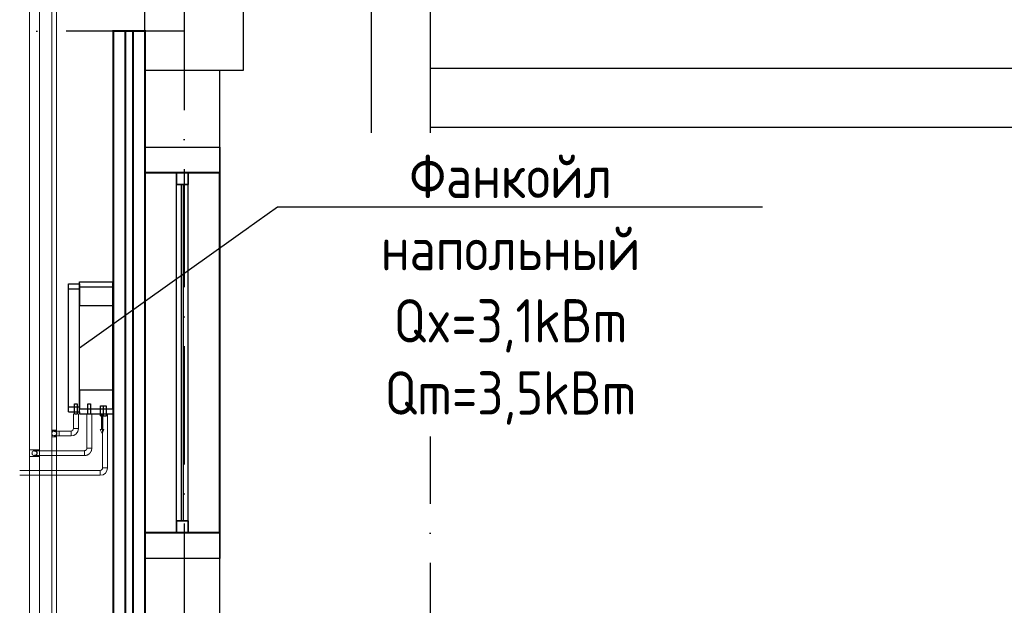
# Model space of a CAD drawing. Header units: millimetres. Extents: x 9824119 to 13672909, y -72394 to 462135.
# Tile 451 of 656: x 10305598 to 10310604, y 4150 to 7126. Entities that reach past the tile are written whole.
import ezdxf
from ezdxf import colors
from ezdxf.entities.mleader import LeaderData, LeaderLine
from ezdxf.math import Vec2, Vec3

# ---------------------------------------------------------------- set-up
doc = ezdxf.new("R2010")
doc.units = ezdxf.units.MM
for name, pattern in [('ACAD_ISO10W100', [18, 12, -3, 0, -3]), ('Hidden', [3, 2, -1]), ('UnderFloor', [7.5, 6, -1.5])]:
    doc.linetypes.add(name, pattern=pattern)
for name, color, linetype in [('MAGI_GENERAL', 7, 'Continuous'), ('PIPE-H1', 7, 'Continuous'), ('PIPE-H1-COMPONENT-', 7, 'Continuous')]:
    doc.layers.add(name, color=color, linetype=linetype)
doc.layers.add('ОКНО (план)', color=5, linetype='Continuous', lineweight=30)
doc.styles.add('ISOCPEUR', font='isocpeui.ttf')
doc.styles.add('СПДС', font='isocpeur.ttf')

# ---------------------------------------------------------------- blocks, each defined once
blk = doc.blocks.new('долдлолдолдоооо')
at = {"color": 253, "linetype": 'ByBlock', "lineweight": 25, "ltscale": 100}
for p, q in [((1584617.7, 1460811.2), (1584617.7, 1458211.2)), ((1584917.7, 1460811.2), (1584917.7, 1458211.2)), ((1587917.7, 1458611.2), (1584917.7, 1458611.2)), ((1587917.7, 1458311.2), (1584917.7, 1458311.2)), ((1584617.7, 1458211.2), (1584917.7, 1458211.2))]:
    blk.add_line(p, q, dxfattribs=at)
at = {"color": 18, "linetype": 'ACAD_ISO10W100', "lineweight": 25, "ltscale": 50, "true_color": 0x000000}
for points in [[(1583667.7, 1477001.2), (1583667.7, 1449070.1)], [(1584917.7, 1476801.2), (1584917.7, 1449070.1)], [(1583667.7, 1458801.2), (1569115.9, 1458801.2)]]:
    blk.add_lwpolyline(points, dxfattribs=at)
at = {"color": 253, "linetype": 'ByBlock', "lineweight": 25, "ltscale": 100}
for points in [[(1583467.7, 1459001.2), (1583967.7, 1459001.2), (1583967.7, 1458601.2), (1583467.7, 1458601.2)], [(1583467.7, 1458081.2), (1583847.7, 1458081.2), (1583847.7, 1458601.2), (1583467.7, 1458601.2)], [(1583467.7, 1458081.2), (1583467.7, 1458211.2), (1583847.7, 1458211.2), (1583847.7, 1458081.2)], [(1583467.7, 1455351.2), (1583847.7, 1455351.2), (1583847.7, 1456251.2), (1583467.7, 1456251.2)], [(1583467.7, 1456121.2), (1583467.7, 1456251.2), (1583847.7, 1456251.2), (1583847.7, 1456121.2)]]:
    blk.add_lwpolyline(points, close=True, dxfattribs=at)
at = {"color": 253, "linetype": 'ByBlock', "lineweight": 25, "ltscale": 100, "const_width": 10}
for points in [[(1583467.7, 1453001.2), (1583306.8, 1453001.2), (1583306.8, 1458801.2), (1583467.7, 1458801.2)], [(1583407.3, 1453001.2), (1583367.2, 1453001.2), (1583367.2, 1458801.2), (1583407.3, 1458801.2)], [(1583467.7, 1458081.2), (1583847.7, 1458081.2), (1583847.7, 1456251.2), (1583467.7, 1456251.2)]]:
    blk.add_lwpolyline(points, close=True, dxfattribs=at)
at = {"color": 253, "lineweight": 25, "ltscale": 0.1}
for points in [[(1583627.7, 1456311.2), (1583627.7, 1458021.2)], [(1583627.7, 1456311.2), (1583627.7, 1458021.2)], [(1583687.7, 1456311.2), (1583687.7, 1458021.2)], [(1583687.7, 1456311.2), (1583687.7, 1458021.2)]]:
    blk.add_lwpolyline(points, dxfattribs=at)
at = {"layer": 'ОКНО (план)', "color": 253, "lineweight": 25}
for points in [[(1583687.7, 1458081.2), (1583627.7, 1458081.2), (1583627.7, 1458021.2), (1583687.7, 1458021.2)], [(1583627.7, 1458081.2), (1583687.7, 1458081.2), (1583687.7, 1458021.2), (1583627.7, 1458021.2)], [(1583687.7, 1456251.2), (1583627.7, 1456251.2), (1583627.7, 1456311.2), (1583687.7, 1456311.2)], [(1583627.7, 1456251.2), (1583687.7, 1456251.2), (1583687.7, 1456311.2), (1583627.7, 1456311.2)]]:
    blk.add_lwpolyline(points, close=True, dxfattribs=at)
for points in [[(1583652.7, 1456311.2), (1583652.7, 1458021.2)], [(1583652.7, 1456311.2), (1583652.7, 1458021.2)], [(1583662.7, 1456311.2), (1583662.7, 1458021.2)], [(1583662.7, 1456311.2), (1583662.7, 1458021.2)]]:
    blk.add_lwpolyline(points, dxfattribs=at)
blk = doc.blocks.new('_None')
blk = doc.blocks.new('*U2699')
at = {"layer": 'PIPE-H1', "color": 82, "linetype": 'Continuous', "lineweight": 20}
for p, q in [((10305760.6, 2105.9, 12.5), (10305760.6, 5006.2, 12.5)), ((10305785.6, 2105.9, 12.5), (10305785.6, 5006.2, 12.5))]:
    blk.add_line(p, q, dxfattribs=at)
blk = doc.blocks.new('*U2706')
at = {"layer": 'PIPE-H1', "color": 5, "linetype": 'Hidden', "lineweight": 20}
for p, q in [((10305648, 2005.9, 12.5), (10305648, 4906.2, 12.5)), ((10305698, 2005.9, 12.5), (10305698, 4906.2, 12.5))]:
    blk.add_line(p, q, dxfattribs=at)
blk = doc.blocks.new('*U2719')
at = {"layer": 'PIPE-H1', "color": 82, "linetype": 'Continuous', "lineweight": 20}
for p, q in [((10305760.6, 5041.2, 12.5), (10305760.6, 5006.2, 12.5)), ((10305785.6, 5041.2, 12.5), (10305785.6, 5006.2, 12.5))]:
    blk.add_line(p, q, dxfattribs=at)
at = {"layer": 'PIPE-H1', "color": 82, "linetype": 'Continuous', "lineweight": 20, "extrusion": (0, -1, 0)}
for centre in [(10305773.1, 5041.2, 12.5), (10305773.1, 5006.2, 12.5)]:
    blk.add_ellipse(centre, major_axis=(12.5, 0), ratio=1, start_param=0, end_param=3.141593, dxfattribs=at)
blk = doc.blocks.new('*U2720')
at = {"layer": 'PIPE-H1', "color": 82, "linetype": 'Continuous', "lineweight": 20}
for p, q in [((10305760.6, 5041.2, 12.5), (10305760.6, 16481.9, 12.5)), ((10305785.6, 5041.2, 12.5), (10305785.6, 16481.9, 12.5))]:
    blk.add_line(p, q, dxfattribs=at)
blk = doc.blocks.new('*U2721')
at = {"layer": 'PIPE-H1', "color": 7, "linetype": 'Continuous', "lineweight": -3}
for p, q in [((10305773.1, 5023.7, 285), (10305773.1, 5023.7, 284)), ((10305773.1, 5023.7, 35), (10305773.1, 5023.7, 34))]:
    blk.add_line(p, q, dxfattribs=at)
blk = doc.blocks.new('*U2722')
at = {"layer": 'PIPE-H1', "color": 82, "linetype": 'Continuous', "lineweight": 20, "extrusion": (0, 0, -1)}
blk.add_ellipse((10305773.1, 5023.7, 535), major_axis=(0, -12.5), ratio=1, start_param=0, end_param=3.141593, dxfattribs=at)
at = {"layer": 'PIPE-H1', "color": 1, "linetype": 'UnderFloor', "lineweight": -3, "extrusion": (0, 0, -1)}
blk.add_ellipse((10305773.1, 5023.7, 535), major_axis=(0, 12.5), ratio=1, start_param=0, end_param=3.141593, dxfattribs=at)
at = {"layer": 'PIPE-H1', "color": 82, "linetype": 'Continuous', "lineweight": 20, "extrusion": (0, -1, 0)}
for centre in [(10305798.1, 5036.2, 535), (10305798.1, 5011.2, 535)]:
    blk.add_ellipse(centre, major_axis=(0, 0, 25), ratio=1, start_param=0, end_param=1.570796, dxfattribs=at)
at = {"layer": 'PIPE-H1', "color": 82, "linetype": 'Continuous', "lineweight": 20, "extrusion": (1, 0, 0)}
blk.add_ellipse((10305798.1, 5023.7, 560), major_axis=(0, 12.5), ratio=1, start_param=0, end_param=3.141593, dxfattribs=at)
blk = doc.blocks.new('*U2723')
at = {"layer": 'PIPE-H1', "color": 82, "linetype": 'Continuous', "lineweight": 20}
for p, q in [((10305858.9, 5036.2, 560), (10305798.1, 5036.2, 560)), ((10305858.9, 5011.2, 560), (10305798.1, 5011.2, 560))]:
    blk.add_line(p, q, dxfattribs=at)
blk = doc.blocks.new('*U2724')
at = {"layer": 'PIPE-H1', "color": 82, "linetype": 'Continuous', "lineweight": 20}
for major_axis in [(0, -12.5), (0, -37.5)]:
    blk.add_ellipse((10305858.9, 5048.7, 560), major_axis=major_axis, ratio=1, start_param=0, end_param=1.570796, dxfattribs=at)
at = {"layer": 'PIPE-H1', "color": 82, "linetype": 'Continuous', "lineweight": 20, "extrusion": (-1, 0, 0)}
blk.add_ellipse((10305858.9, 5023.7, 560), major_axis=(0, -12.5), ratio=1, start_param=0, end_param=3.141593, dxfattribs=at)
at = {"layer": 'PIPE-H1', "color": 82, "linetype": 'Continuous', "lineweight": 20, "extrusion": (0, 1, 0)}
blk.add_ellipse((10305883.9, 5048.7, 560), major_axis=(-12.5, 0), ratio=1, start_param=0, end_param=3.141593, dxfattribs=at)
blk = doc.blocks.new('*U2725')
at = {"layer": 'PIPE-H1', "color": 82, "linetype": 'Continuous', "lineweight": 20}
for p, q in [((10305871.4, 5123.7, 560), (10305871.4, 5048.7, 560)), ((10305896.4, 5123.7, 560), (10305896.4, 5048.7, 560))]:
    blk.add_line(p, q, dxfattribs=at)
blk = doc.blocks.new('*U2726')
at = {"layer": 'PIPE-H1', "color": 5, "linetype": 'Hidden', "lineweight": 20}
for p, q in [((10305648, 4941.2, 12.5), (10305648, 4906.2, 12.5)), ((10305698, 4941.2, 12.5), (10305698, 4906.2, 12.5))]:
    blk.add_line(p, q, dxfattribs=at)
at = {"layer": 'PIPE-H1', "color": 5, "linetype": 'Hidden', "lineweight": 20, "extrusion": (0, -1, 0)}
for centre in [(10305673, 4941.2, 12.5), (10305673, 4906.2, 12.5)]:
    blk.add_ellipse(centre, major_axis=(25, 0), ratio=1, start_param=0, end_param=3.141593, dxfattribs=at)
blk = doc.blocks.new('*U2727')
at = {"layer": 'PIPE-H1', "color": 5, "linetype": 'Hidden', "lineweight": 20}
for p, q in [((10305648, 4941.2, 12.5), (10305648, 16556.3, 12.5)), ((10305698, 4941.2, 12.5), (10305698, 16556.3, 12.5))]:
    blk.add_line(p, q, dxfattribs=at)
blk = doc.blocks.new('*U2728')
at = {"layer": 'PIPE-H1', "color": 7, "linetype": 'Continuous', "lineweight": -3}
for p, q in [((10305673, 4923.7, 300), (10305673, 4923.7, 299)), ((10305673, 4923.7, 50), (10305673, 4923.7, 49))]:
    blk.add_line(p, q, dxfattribs=at)
blk = doc.blocks.new('*U2729')
at = {"layer": 'PIPE-H1', "color": 5, "linetype": 'Hidden', "lineweight": 20, "extrusion": (0, 0, -1)}
blk.add_ellipse((10305673, 4923.7, 550), major_axis=(0, -12.5), ratio=1, start_param=0, end_param=3.141593, dxfattribs=at)
at = {"layer": 'PIPE-H1', "color": 1, "linetype": 'UnderFloor', "lineweight": -3, "extrusion": (0, 0, -1)}
blk.add_ellipse((10305673, 4923.7, 550), major_axis=(0, 12.5), ratio=1, start_param=0, end_param=3.141593, dxfattribs=at)
at = {"layer": 'PIPE-H1', "color": 5, "linetype": 'Hidden', "lineweight": 20, "extrusion": (0, -1, 0)}
for centre in [(10305698, 4936.2, 550), (10305698, 4911.2, 550)]:
    blk.add_ellipse(centre, major_axis=(0, 0, 25), ratio=1, start_param=0, end_param=1.570796, dxfattribs=at)
at = {"layer": 'PIPE-H1', "color": 5, "linetype": 'Hidden', "lineweight": 20, "extrusion": (1, 0, 0)}
blk.add_ellipse((10305698, 4923.7, 575), major_axis=(0, 12.5), ratio=1, start_param=0, end_param=3.141593, dxfattribs=at)
blk = doc.blocks.new('*U2730')
at = {"layer": 'PIPE-H1', "color": 5, "linetype": 'Hidden', "lineweight": 20}
for p, q in [((10305926.9, 4936.2, 575), (10305698, 4936.2, 575)), ((10305926.9, 4911.2, 575), (10305698, 4911.2, 575))]:
    blk.add_line(p, q, dxfattribs=at)
blk = doc.blocks.new('*U2731')
at = {"layer": 'PIPE-H1', "color": 5, "linetype": 'Hidden', "lineweight": 20}
for major_axis in [(0, -12.5), (0, -37.5)]:
    blk.add_ellipse((10305926.9, 4948.7, 575), major_axis=major_axis, ratio=1, start_param=0, end_param=1.570796, dxfattribs=at)
at = {"layer": 'PIPE-H1', "color": 5, "linetype": 'Hidden', "lineweight": 20, "extrusion": (-1, 0, 0)}
blk.add_ellipse((10305926.9, 4923.7, 575), major_axis=(0, -12.5), ratio=1, start_param=0, end_param=3.141593, dxfattribs=at)
at = {"layer": 'PIPE-H1', "color": 5, "linetype": 'Hidden', "lineweight": 20, "extrusion": (0, 1, 0)}
blk.add_ellipse((10305951.9, 4948.7, 575), major_axis=(-12.5, 0), ratio=1, start_param=0, end_param=3.141593, dxfattribs=at)
blk = doc.blocks.new('*U2732')
at = {"layer": 'PIPE-H1', "color": 5, "linetype": 'Hidden', "lineweight": 20}
for p, q in [((10305939.4, 5123.7, 575), (10305939.4, 4948.7, 575)), ((10305964.4, 5123.7, 575), (10305964.4, 4948.7, 575))]:
    blk.add_line(p, q, dxfattribs=at)
blk = doc.blocks.new('*U2737')
at = {"layer": 'PIPE-H1', "color": 1, "linetype": 'Continuous', "lineweight": 20}
for p, q in [((10306006.9, 4836.2, 421), (10305598, 4836.2, 421)), ((10306006.9, 4811.2, 421), (10305598, 4811.2, 421))]:
    blk.add_line(p, q, dxfattribs=at)
blk = doc.blocks.new('*U2738')
at = {"layer": 'PIPE-H1', "color": 1, "linetype": 'Continuous', "lineweight": 20}
for major_axis in [(0, -12.5), (0, -37.5)]:
    blk.add_ellipse((10306006.9, 4848.7, 421), major_axis=major_axis, ratio=1, start_param=0, end_param=1.570796, dxfattribs=at)
at = {"layer": 'PIPE-H1', "color": 1, "linetype": 'Continuous', "lineweight": 20, "extrusion": (-1, 0, 0)}
blk.add_ellipse((10306006.9, 4823.7, 421), major_axis=(0, -12.5), ratio=1, start_param=0, end_param=3.141593, dxfattribs=at)
at = {"layer": 'PIPE-H1', "color": 1, "linetype": 'Continuous', "lineweight": 20, "extrusion": (0, 1, 0)}
blk.add_ellipse((10306031.9, 4848.7, 421), major_axis=(-12.5, 0), ratio=1, start_param=0, end_param=3.141593, dxfattribs=at)
blk = doc.blocks.new('*U2739')
at = {"layer": 'PIPE-H1', "color": 1, "linetype": 'Continuous', "lineweight": 20}
for p, q in [((10306019.4, 5123.7, 421), (10306019.4, 4848.7, 421)), ((10306044.4, 5123.7, 421), (10306044.4, 4848.7, 421))]:
    blk.add_line(p, q, dxfattribs=at)
blk = doc.blocks.new('*U2952')
at = {"layer": 'PIPE-H1-COMPONENT-', "color": 7, "linetype": 'Continuous', "lineweight": -3}
blk.add_line((10306031.9, 5123.7, 421), (10306031.9, 5123.7, 420), dxfattribs=at)
blk = doc.blocks.new('*U2953')
at = {"layer": 'PIPE-H1-COMPONENT-', "color": 11, "linetype": 'Continuous', "lineweight": 20}
for p, q in [((10306013.9, 5123.7, 360), (10306013.9, 5043.7, 360)), ((10306019.9, 5123.7, 360), (10306013.9, 5123.7, 360)), ((10306019.9, 5043.7, 360), (10306019.9, 5123.7, 360)), ((10306013.9, 5043.7, 360), (10306007.9, 5043.7, 360)), ((10306007.9, 5043.7, 360), (10306016.9, 5023.7, 360)), ((10306016.9, 5023.7, 360), (10306025.9, 5043.7, 360)), ((10306025.9, 5043.7, 360), (10306019.9, 5043.7, 360))]:
    blk.add_line(p, q, dxfattribs=at)
at = {"layer": 'PIPE-H1-COMPONENT-', "color": 11, "linetype": 'Continuous', "lineweight": 20, "extrusion": (0, -1, 0)}
blk.add_circle((10306016.9, 360, -5123.7), 7.5, dxfattribs=at)
blk = doc.blocks.new('*U2954')
at = {"layer": 'MAGI_GENERAL', "color": 1, "linetype": 'UnderFloor', "lineweight": -3}
for p, q in [((10305846.9, 5783.7, 535.5), (10305846.9, 5783.7, 100)), ((10305901.9, 5793.7, 100), (10305901.9, 5793.7)), ((10305901.9, 5793.7, 535.5), (10305901.9, 5793.7, 100)), ((10305901.9, 5158.7, 100), (10305901.9, 5783.7, 100)), ((10305901.9, 5783.7, 100), (10305901.9, 5783.7, 535.5)), ((10305901.9, 5783.7, 535.5), (10305901.9, 5768.7, 586.2)), ((10305901.9, 5783.7, 100), (10305901.9, 5673.7, 100)), ((10305901.9, 5783.7, 100), (10305901.9, 5758.7, 100)), ((10306071.9, 5673.7, 100), (10306071.9, 5793.7, 100)), ((10306071.9, 5793.7, 100), (10306071.9, 5793.7)), ((10306071.9, 5148.7, 100), (10306071.9, 5793.7, 100)), ((10306071.9, 5793.7, 100), (10306071.9, 5793.7, 535.5)), ((10305901.9, 5673.7, 100), (10306071.9, 5673.7, 100)), ((10305901.9, 5673.7, 100), (10305901.9, 5673.7)), ((10306071.9, 5673.7, 100), (10306071.9, 5673.7)), ((10305901.9, 5243.7, 100), (10305901.9, 5158.7, 100)), ((10306071.9, 5243.7, 100), (10305901.9, 5243.7, 100)), ((10305901.9, 5243.7, 100), (10305901.9, 5243.7)), ((10306071.9, 5148.7, 100), (10306071.9, 5243.7, 100)), ((10306071.9, 5243.7, 100), (10306071.9, 5243.7)), ((10305876.4, 5141, 560), (10305876.4, 5173.7, 560)), ((10305891.4, 5141, 560), (10305891.4, 5173.7, 560)), ((10305901.9, 5158.7, 620), (10305901.9, 5148.7, 586.2)), ((10305944.4, 5134.2, 575), (10305944.4, 5173.7, 575)), ((10305959.4, 5134.2, 575), (10305959.4, 5173.7, 575)), ((10306009.4, 5123.7, 360), (10306009.4, 5163.7, 360)), ((10306024.4, 5123.7, 421), (10306024.4, 5163.7, 421)), ((10306039.4, 5123.7, 421), (10306039.4, 5163.7, 421)), ((10305846.9, 5133.7, 100), (10305846.9, 5133.7, 535.5)), ((10305876.4, 5133.7, 535.5), (10305891.4, 5133.7, 535.5)), ((10305876.4, 5133.7, 100), (10305901.9, 5133.7, 100)), ((10305901.9, 5133.7, 535.5), (10305901.9, 5133.7, 100)), ((10305901.9, 5133.7, 100), (10305901.9, 5123.7, 100)), ((10305901.9, 5133.7, 100), (10305901.9, 5123.7, 100)), ((10305901.9, 5123.7, 100), (10305901.9, 5123.7)), ((10305901.9, 5123.7, 100), (10305901.9, 5123.7, 535.5)), ((10305944.4, 5123.7, 100), (10305959.4, 5123.7, 100)), ((10305944.4, 5123.7, 535.5), (10305959.4, 5123.7, 535.5)), ((10305944.4, 5123.7, 100), (10305959.4, 5123.7, 100)), ((10306009.4, 5123.7, 100), (10306071.9, 5123.7, 100)), ((10306009.4, 5123.7, 100), (10306071.9, 5123.7, 100)), ((10306071.9, 5123.7, 100), (10306071.9, 5123.7)), ((10306071.9, 5123.7, 535.5), (10306071.9, 5123.7, 100))]:
    blk.add_line(p, q, dxfattribs=at)
at = {"layer": 'MAGI_GENERAL', "color": 7, "linetype": 'Continuous', "lineweight": -3}
for p, q in [((10305846.9, 5758.7, 620), (10305846.9, 5783.7, 535.5)), ((10305846.9, 5783.7, 535.5), (10305901.9, 5783.7, 535.5)), ((10305846.9, 5158.7, 620), (10305846.9, 5758.7, 620)), ((10305846.9, 5758.7, 620), (10305901.9, 5758.7, 620)), ((10305901.9, 5768.7, 630), (10305901.9, 5793.7, 535.5)), ((10305901.9, 5793.7, 535.5), (10306071.9, 5793.7, 535.5)), ((10305901.9, 5148.7, 630), (10305901.9, 5768.7, 630)), ((10305901.9, 5768.7, 630), (10306071.9, 5768.7, 630)), ((10306071.9, 5793.7, 535.5), (10306071.9, 5768.7, 630)), ((10306071.9, 5768.7, 630), (10306071.9, 5148.7, 630)), ((10305846.9, 5133.7, 535.5), (10305846.9, 5158.7, 620)), ((10305846.9, 5158.7, 620), (10305901.9, 5158.7, 620)), ((10305846.9, 5133.7, 535.5), (10305876.4, 5133.7, 535.5)), ((10305876.4, 5123.7, 560), (10305876.4, 5141, 560)), ((10305891.4, 5123.7, 560), (10305891.4, 5141, 560)), ((10305891.4, 5133.7, 535.5), (10305901.9, 5133.7, 535.5)), ((10305901.9, 5123.7, 535.5), (10305901.9, 5148.7, 630)), ((10305901.9, 5148.7, 630), (10306071.9, 5148.7, 630)), ((10305901.9, 5123.7, 535.5), (10305944.4, 5123.7, 535.5)), ((10305944.4, 5123.7, 575), (10305944.4, 5134.2, 575)), ((10305959.4, 5123.7, 575), (10305959.4, 5134.2, 575)), ((10305959.4, 5123.7, 535.5), (10306071.9, 5123.7, 535.5)), ((10306009.4, 5113.7, 360), (10306009.4, 5123.7, 360)), ((10306024.4, 5113.7, 421), (10306024.4, 5123.7, 421)), ((10306039.4, 5113.7, 421), (10306039.4, 5123.7, 421)), ((10306071.9, 5148.7, 630), (10306071.9, 5123.7, 535.5))]:
    blk.add_line(p, q, dxfattribs=at)
at = {"layer": 'MAGI_GENERAL', "color": 1, "linetype": 'UnderFloor', "lineweight": -3, "extrusion": (0, 1, 0)}
for centre in [(10305883.9, 5173.7, 560), (10305951.9, 5173.7, 575), (10306016.9, 5163.7, 360), (10306031.9, 5163.7, 421)]:
    blk.add_ellipse(centre, major_axis=(-7.5, 0), ratio=1, start_param=0, end_param=3.141593, dxfattribs=at)
at = {"layer": 'MAGI_GENERAL', "color": 7, "linetype": 'Continuous', "lineweight": -3, "extrusion": (0, 1, 0)}
for centre in [(10305883.9, 5123.7, 560), (10305951.9, 5123.7, 575), (10306016.9, 5113.7, 360), (10306031.9, 5113.7, 421)]:
    blk.add_ellipse(centre, major_axis=(-7.5, 0), ratio=1, start_param=0, end_param=3.141593, dxfattribs=at)

msp = doc.modelspace()

# ---------------------------------------------------------------- block references
msp.add_blockref('долдлолдолдоооо', (8722767.2, -1451732.3))
at = {"layer": 'PIPE-H1'}
for name in ['*U2727', '*U2720', '*U2719', '*U2722', '*U2699', '*U2721', '*U2723', '*U2726', '*U2706', '*U2729', '*U2728', '*U2730', '*U2731', '*U2737', '*U2738']:
    msp.add_blockref(name, (0, 0), dxfattribs=at)

# ---------------------------------------------------------------- next in the draw order: leaders
at = {"color": 5, "lineweight": 25, "ltscale": 15}
ml = msp.add_multileader_mtext('Standard', dxfattribs=at)
ml.set_content('{\\fGOST Common|b0|i0|c204|p34;\\W0.9;\\C256;Фанкойл напольный Qx=3,1kBm Qm=3,5kBm}', color=14, style='СПДС')
ml.set_leader_properties()
ml.set_arrow_properties(name='NONE')
ml.build(insert=Vec2(0, 0))
ml.multileader.update_dxf_attribs({"text_left_attachment_type": 6, "text_right_attachment_type": 6, "dogleg_length": 0.36, "arrow_head_size": 100})
ctx = ml.context
ctx.base_point, ctx.char_height, ctx.arrow_head_size, ctx.plane_origin = Vec3(10306909.2, 6175.8, 630), 220, 100, Vec3(10296933.3, 19177.9, 630)
ctx.left_attachment, ctx.right_attachment, ctx.text_align_type = 6, 6, 1
notes = []
notes.append((ctx, [(1, (1, 1, 0), (10306908.9, 6175.8, 630), (1, 0), 0.36, [(1, [(10305901.9, 5458.7, 630)], 0, [])])]))
ctx.mtext.insert, ctx.mtext.width, ctx.mtext.defined_height, ctx.mtext.alignment, ctx.mtext.flow_direction = Vec3(10308093.5, 6439.8, 630), 2438.932, 630, 2, 5
ctx.mtext.has_bg_fill, ctx.mtext.bg_color, ctx.mtext.bg_scale_factor, ctx.mtext.bg_transparency, ctx.mtext.use_window_bg_color = 1, -1027028792, 1.5, 0, 1
for ctx, leaders in notes:
    for number, flags, end, landing, length, lines in leaders:
        leader = LeaderData()
        leader.index, (leader.has_last_leader_line, leader.has_dogleg_vector, leader.attachment_direction) = number, flags
        leader.last_leader_point, leader.dogleg_vector, leader.dogleg_length = Vec3(end), Vec3(landing), length
        for number, points, colour, breaks in lines:
            line = LeaderLine()
            line.index, line.vertices, line.color, line.breaks = number, Vec3.list(points), colors.encode_raw_color(colour), breaks
            leader.lines.append(line)
        ctx.leaders.append(leader)

# ---------------------------------------------------------------- next in the draw order: block references
at = {"layer": 'MAGI_GENERAL'}
msp.add_blockref('*U2954', (0, 0), dxfattribs=at)
at = {"layer": 'PIPE-H1'}
for name in ['*U2725', '*U2732', '*U2739', '*U2724']:
    msp.add_blockref(name, (0, 0), dxfattribs=at)
at = {"layer": 'PIPE-H1-COMPONENT-'}
for name in ['*U2953', '*U2952']:
    msp.add_blockref(name, (0, 0), dxfattribs=at)

# ---------------------------------------------------------------- next in the draw order: texts
at = {"char_height": 300, "attachment_point": 1, "style": 'ISOCPEUR'}
for s, insert, width in [('\\pi13638.10589;{\\fISOCPEUR|b0|i0|c204|p34;\\H1.66667x;\\L\\C7;\\P\\pi10874.35036;\\H1.1x;Общие указания\\l\\P\\pi13638.10589;\\P\\pi-900,l1200,t1200;\\H0.72727x;1.^IПроект выполнен на основании задания заказчика и задания на проектирование архитектурно-строительных чертежей.\\P2.^IПроект соответствует действующим нормам :\\P\\pl900,t900;\\fSymbol|b0|i0|c2|p18;·^I\\fISOCPEUR|b0|i0|c204|p34;КМК 2. 04.05-97* "Отопление, вентиляция и кондиционирование воздуха".\\P\\fSymbol|b0|i0|c2|p18;·^I\\fISOCPEUR|b0|i0|c204|p34;ШНК 2.08.02-09* "Общественные здания и сооружение" \\P\\fSymbol|b0|i0|c2|p18;·^I\\fISOCPEUR|b0|i0|c204|p34;КМК 2.01.01-94 "Климатические и физико-геологические данные для проектирования".\\P\\fSymbol|b0|i0|c2|p18;·^I\\fISOCPEUR|b0|i0|c204|p34;КМК 2.01.04-97* "Строительная теплотехника".\\P\\fSymbol|b0|i0|c2|p18;·^I\\fISOCPEUR|b0|i0|c204|p34;ГОСТ 21.602-2003 "Правила выполнения рабочей документации отопления, вентиляции и кондиционирования".\\P\\fSymbol|b0|i0|c2|p18;·^I\\fISOCPEUR|b0|i0|c204|p34;ШНК \\fISOCPEUR|b0|i0|c186|p34;2.01.02-04\\fISOCPEUR|b0|i0|c204|p34; - \\fISOCPEUR|b0|i0|c186|p34;"\\fISOCPEUR|b0|i0|c204|p34;Пожарная безопасность зданий и сооружений\\fISOCPEUR|b0|i0|c186|p34;"\\fISOCPEUR|b0|i0|c204|p34;;\\P\\pl1200,t1200;3.^I  Расчетные параметры наружного воздуха для проектирования отопления, вентиляции и кондиционирования воздуха приняты по КМК 2.01.01-94.\\P\\pi-300,l300,tz;      Для проектирования отопления, вентиляции и кондиционирования воздуха: \\P\\pl1500,t1500;-^IХолодный  период  года Тн\\fISOCPEUR|b0|i0|c186|p34;=-14.0°C\\fISOCPEUR|b0|i0|c204|p34;; I=-12,4 кДж/кг (Парам. Б);\\P-^IТеплый  период  года Тн=33°C; I=55,7 кДж/кг  (Парам. А);\\P-^IТеплый  период  года Тн=37,5°C; I=65,2 кДж/кг (Парам. Б);\\P-^IСкорость ветра  - V=1,6 м/сек - холодный период;\\P-^IСкорость ветра  - V=1,9 м/сек - теплый  период;\\P-^IПродолжительность отопительного периода  Zот.пер.=129суток;\\P-^IСредняя температура отопительного периода  tот.пер.=2,7°C;\\P-^IБарометрическое давление в районе строительства Рбар=950 Гпа.\\P\\pi600,l0,tz;\\P\\pi11458.1097;\\LТЕПЛОСНАБЖЕНИЕ\\P\\pi13638.10589;\\l\\P\\pi0;\\C0;В качестве источника тепла выбран установленный во дворе здания тепловой насос, рассчитанный на работу в температурном режиме 40–30 °C.^J^JСистема отопления спроектирована как двухтрубная, в ней используются напольный фанкойл.\\P^JОсновным источником тепла является тепловой насос. \\P^JОсновное охлаждение осуществляется с помощью\\Pтепловых насосов. Для отвода конденсата, образующегося в фанкойлах, предусмотрены дренажные трубы. Основные водосточные и обратные трубы выполнены из полипропилена. \\P\\pi600;^JОсновные подающие и обратные трубы выполнены из полипропилена. Слив воды из системы осуществляется через регулировочный узел. Для снижения теплопотерь через трубы выполнены работы по теплоизоляции.\\C7; \\P\\pi12278.10827;\\LОТОПЛЕНИЕ\\l\\P\\pi0;  Для достижения  комфортных условий в зимнее время и компенсации теплопотерь в помещениях установлены \\C0;фанкойл\\C7;ы обеспечивающие в помещениях нормируемую температуру воздуха:\\P\\pi-300,l1500,t1500;-^IКабинет врача +20°C.\\P-^IЗал       +22°C.\\P-^IФизиотерапия     +21°C.\\P\\pi0,l0,tz;   На каждом приборе предусматривается устанавка термостатического клапана и запорного крана. Рекомендуется применить трубопроводы стабильные полипропиленовые. Система теплоснабжения \\C0;фанкойл\\C7;ов двухтрубная с принудительной циркуляцией, горизонтальная. Удаление воздуха осуществляется из воздухоспускных кранов установленных в \\C0;фанкойл\\C7;ах. Все монтажные и наладочные работы проводить в соответствии с нормативными документами и инструкциям фирм-изготовителя.}', (9986122.2, 27067.1), 27276.212), ('{\\fISOCPEUR|b0|i0|c204|p34;\\C7;^I\\A1;\\L\\P\\pi10515.36534;\\H1.33333x;ВЕНТИЛЯЦИЯ\\P\\pi0;\\l^IВ здании предусмотрена приточно-вытяжная вентиляция с естественным и \\Pмеханическим побуждением, для функционально различных и конструктивно раздельных групп \\Pпомещений.   ^I  \\P^IТакже предусматривается естественная вентиляция с удалением и поступлением воздуха через окна и двери.\\P^IУдаление воздуха из помещений производится с помощью вытяжных решеток.\\P^IМатериал воздуховодов - тонколистовая оцинкованная сталь по ГОСТ 14918-80.\\P^IВоздуховоды систем вытяжной вентиляции выполняются класса "Н" (нормально плотный).\\P^IМонтаж систем вентиляции выполнить в соответствии с \\A0;КМК 3.05.01.-9\\A1;7\\P\\A0;\\L\\P\\pi12075.36144;\\P\\pi7995.37164;ПРИМЕЧАНИЯ (ТЕПЛОСНАБЖЕНИЕ)\\P\\pi-900,l900,t900;\\l1.^IЧертеж читать совместно со спецификацией и с другими разделами проекта.\\P2.^IМонтаж оборудования и трубопроводов производить в соответствии с местными \\P\\pi0;действующими нормами и правилами, и требованиями завода-изготовителя оборудования.\\P\\pi-900;3.^IТрубопроводы системы теплоснабжения радиаторов приняты полипропиленовыми.\\P4.^IНа планах и схемах указаны наружный диаметр и толщина стенки полипропиленовых \\P\\pi0;трубопроводов.\\P\\pi-900;5.^IПриборы и трубопроводы нанесены условно.\\P6.^IУклон трубопроводов выполнить согласно схемам в сторону ближайшего вертикального \\P\\pi0;стояка.\\P\\pi-900;7.^IВсе отметки указаны от уровня пола этажа. \\P8.^IКрепить трубу в штробе каждые 2 метра.\\P9.^IТрубопроводы отопления, прокладываемые в полу покрыть трубчатой тепловой изоляцией \\P\\pi0;из вспученного полителена "Isocom" толщиной 9 мм.\\P\\pi-900;10.^IДиаметры запорно-регулирующей арматуры и фильтров соответствуют диаметру \\P\\pi0;трубопроводов, если не указано иное.\\P\\pi3390,l600,tz;\\P\\pi5455.37799,l0;\\LПРИМЕЧАНИЯ (ВЕНТИЛЯЦИЯ И КОНДИЦИОНИРОВАНИЕ)\\l\\P\\pi-900,l900,t900;1.^IВентиляционные системы показаны условно.\\P2.^IЧертеж читать совместно со спецификацией и остальными разделами проекта \\P3.^IВсе неплотности при пересечении инженерными коммуникациями огнестойких стен, \\P\\pi0;перекрытий и перегородок заделать материалами, соответствующими по степени \\Pогнестойкости пересекаемым ограждениям.\\P\\pi-900;4.^IВ сан-узлах двери не оборудованные переточными решетками, предусмотреть с \\P\\pi0;подрезкой дверного полотна, высота щели не менее 20 мм. Если конструкция дверей не \\Pпозволяет предусмотреть щели в нижней части, то необходимо выполнить установку \\Pжалюзийной решетки в нижней половине двери.\\P\\pi-900;5.^IРазместить все приборы для измерения температуры, давления и скорости потока в \\P\\pi0;доступных местах с прямыми секциями труб или воздуховодов наверху или внизу, \\Pсогласно рекомендациям завода изготовителя для точности показаний.\\P\\pi-900;6.^IУстановить расположение диффузоров, отдушин и вентиляционных решеток согласно \\P\\pi0;архитектурным планам потолка, освещения и другим деталям/узлам потолка и \\Pвыполнить незначительные изменения для обеспечения соответствия.\\P\\pi-900;7.^IМонтаж оборудования выполнить в соответствии с местными нормами и правилами, а \\P\\pi0;так же требованиями завода-изготовителя оборудования \\P\\pi-900;8.^IВсе отметки оборудований даны от пола этажа.\\P}', (10015733.6, 26003.4), 24350.724)]:
    msp.add_mtext(s, dxfattribs=dict(at, insert=insert, width=width))

doc.saveas('drawing.dxf')
